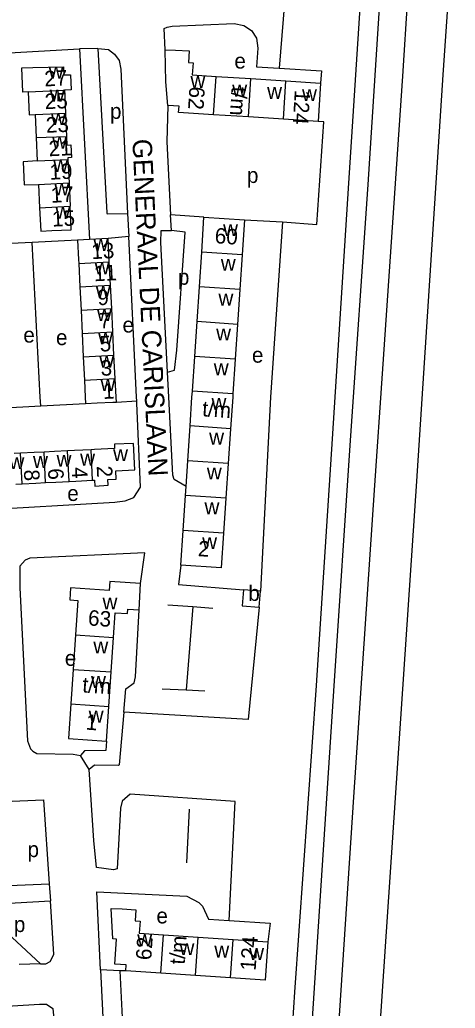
# Model space of a CAD drawing. Extents: x 159294 to 161936, y 384538 to 386517.
# Drawn here: x 161798.8 to 161911.4, y 386008.7 to 386264.2 of the extents above; entities that cross this region are included whole.
import ezdxf

# ---------------------------------------------------------------- set-up
doc = ezdxf.new("R2010")
doc.units = 0
for name, color, linetype in [('BLT_Basislijn', 7, 'Continuous'), ('BLT_Bebouwing', 7, 'Continuous'), ('BLT_Centroide', 7, 'Continuous'), ('BLT_Huisnummer', 7, 'Continuous'), ('BLT_Huisnummer_ tussenligend', 7, 'Continuous'), ('BLT_Huisnummer_reeks', 7, 'Continuous'), ('BLT_Onderverdeling_panden', 7, 'Continuous'), ('BLT_Straatnaam', 7, 'Continuous')]:
    doc.layers.add(name, color=color, linetype=linetype)

msp = doc.modelspace()

# ---------------------------------------------------------------- linework, layer by layer
at = {"layer": 'BLT_Basislijn'}
for p, q in [((161911.44, 386296.84), (161908.24, 386250)), ((161899.72, 386279.26), (161897.79, 386249.64)), ((161887.22, 386275.17), (161883.85, 386222)), ((161892.2, 386274.8), (161888.84, 386221.67)), ((161867.27, 386268.58), (161865.88, 386251.68)), ((161786.79, 386255.2), (161814.26, 386256.72)), ((161818.99, 386256.78), (161814.26, 386256.72)), ((161814.26, 386256.72), (161816.81, 386207.44)), ((161860.07, 386252.03), (161865.88, 386251.68)), ((161908.24, 386250), (161901.45, 386144.93)), ((161883.85, 386222), (161879.61, 386155.89)), ((161888.84, 386221.67), (161884.27, 386155.5)), ((161826.7, 386214.13), (161827, 386208.17)), ((161846.45, 386213.17), (161837.82, 386213.83)), ((161838.07, 386209.71), (161837.82, 386213.83)), ((161856.94, 386212.47), (161866.79, 386211.99)), ((161827, 386208.17), (161821.66, 386207.67)), ((161802.04, 386206.67), (161791.13, 386206.1)), ((161813.75, 386207.29), (161802.04, 386206.67)), ((161804.22, 386164.41), (161815.82, 386165.02)), ((161823.78, 386165.41), (161829.07, 386165.68)), ((161793.22, 386163.84), (161804.22, 386164.41)), ((161879.61, 386155.89), (161875.47, 386092.13)), ((161884.27, 386155.5), (161880, 386092)), ((161901.45, 386144.93), (161895.87, 386063.1)), ((161890.49, 386142.62), (161885.11, 386063.29)), ((161837.14, 386113.02), (161843.57, 386112.53)), ((161843.57, 386112.53), (161841.81, 386090.98)), ((161843.57, 386112.53), (161848.7, 386112.13)), ((161835.59, 386091.23), (161841.81, 386090.98)), ((161841.81, 386090.98), (161846.7, 386090.78)), ((161875.47, 386092.13), (161869.87, 386012.88)), ((161880, 386092), (161874.86, 386012.56)), ((161816.72, 386070.41), (161814.52, 386074.03)), ((161885.11, 386063.29), (161877.61, 385948.83)), ((161895.87, 386063.1), (161888.18, 385948.06)), ((161842.62, 386060.18), (161841.93, 386046.3)), ((161796.04, 386040.41), (161806.44, 386040.89)), ((161806.44, 386040.89), (161806.72, 386036.45)), ((161789.19, 386035.5), (161806.72, 386036.45)), ((161804.16, 386020.13), (161798.6, 386019.96)), ((161819.66, 386018.61), (161821.13, 385989.35)), ((161824.68, 386018.4), (161819.66, 386018.61)), ((161824.68, 386018.4), (161826.18, 385989))]:
    msp.add_line(p, q, dxfattribs=at)
for points in [[(161836.37, 386256.42), (161836.18, 386261.95), (161836.96, 386262.29), (161838.23, 386262.57), (161854.26, 386263.29), (161856.74, 386262.78), (161858.74, 386261.46), (161860.07, 386259.5), (161860.42, 386256.92), (161860.07, 386252.03)], [(161818.99, 386256.78), (161821.76, 386256.52), (161823.29, 386255.33), (161824.55, 386253.69), (161824.9, 386251.48), (161826.7, 386214.13)], [(161818.99, 386256.78), (161821.28, 386214.32), (161821.41, 386214.04), (161826.7, 386214.13)], [(161865.88, 386251.68), (161876.89, 386251.03), (161876.63, 386247.83)], [(161897.79, 386249.64), (161892.6, 386173.97), (161890.49, 386142.62)], [(161837.07, 386242.08), (161836.85, 386232.67), (161837.82, 386213.83)], [(161866.79, 386211.99), (161875.6, 386211.27), (161877.41, 386237.82), (161876.02, 386237.97)], [(161866.79, 386211.99), (161863.67, 386166.67), (161861.06, 386116.51)], [(161829.07, 386165.68), (161829.02, 386166.67), (161827, 386208.17)], [(161837, 386173.15), (161835.26, 386206.68), (161835.39, 386209.76), (161838.07, 386209.71)], [(161837, 386173.15), (161838.78, 386173.67), (161839.46, 386178.79), (161841.54, 386209.36), (161838.07, 386209.71)], [(161804.22, 386164.41), (161804.11, 386166.67), (161802.04, 386206.67)], [(161841.8, 386143.6), (161838.72, 386145.41), (161838.42, 386146.46), (161837.35, 386166.67), (161837, 386173.15)], [(161823.98, 386139.59), (161826.02, 386139.85), (161828.29, 386140.76), (161830.04, 386143.37), (161829.09, 386165.13), (161829.07, 386165.68)], [(161787.66, 386137.41), (161823.39, 386139.51), (161823.98, 386139.59)], [(161830.06, 386118.5), (161831.19, 386126.46), (161801.38, 386125.04), (161800.17, 386124.52), (161798.83, 386123), (161798.83, 386117.34), (161800.77, 386077.82), (161801.57, 386075.78), (161802.18, 386075.16), (161803.23, 386074.57), (161812.62, 386074.34), (161814.52, 386074.03)], [(161840.44, 386123.24), (161839.86, 386118.2), (161856.65, 386116.83)], [(161860.76, 386112.38), (161857.88, 386083.32), (161825.74, 386085.21)], [(161825.74, 386085.21), (161826.26, 386091.24), (161828.39, 386092.83), (161828.7, 386094.39), (161829.66, 386111.69)], [(161825.74, 386085.21), (161824.5, 386071.64), (161824.31, 386071.4), (161818.11, 386071.49), (161816.72, 386070.41)], [(161821.21, 386077.73), (161821.04, 386075.32), (161815.5, 386075.24), (161814.52, 386074.03)], [(161852.98, 386031.38), (161854.5, 386062.1), (161827.33, 386064.07), (161825.26, 386062.19), (161824.86, 386060.37), (161823.99, 386044.71), (161823.08, 386044.5), (161818.67, 386045.03), (161817.95, 386052.03), (161816.72, 386070.41)], [(161794.75, 386062.11), (161804.96, 386062.57), (161806.44, 386040.89)], [(161819.66, 386018.61), (161818.7, 386038.77), (161841.98, 386037.69), (161845.1, 386036.06), (161846.06, 386035.05), (161847.62, 386031.68), (161852.98, 386031.38)], [(161789.19, 386035.5), (161789.45, 386033.78), (161804.16, 386020.13)], [(161807.62, 386022.56), (161806.72, 386036.45)], [(161852.98, 386031.38), (161863.61, 386030.68), (161862.97, 386025.84)], [(161804.16, 386020.13), (161805.58, 386020.15), (161806.67, 386020.73), (161807.62, 386022.56)], [(161826.26, 386018.36), (161824.68, 386018.4)], [(161869.87, 386012.88), (161867.02, 385969.24), (161864.82, 385936.74)], [(161874.86, 386012.56), (161872.01, 385968.91), (161869.81, 385936.4)], [(161784.28, 386008.54), (161803.88, 386009.76), (161805.74, 386009.74), (161807.33, 386008.66), (161808.62, 385995.18), (161809.8, 385968.48)]]:
    msp.add_lwpolyline(points, dxfattribs=at)
at = {"layer": 'BLT_Bebouwing'}
for p, q in [((161843.42, 386250), (161849.56, 386249.6)), ((161849.56, 386249.6), (161858.58, 386249.01)), ((161858.58, 386249.01), (161867.61, 386248.42)), ((161867.61, 386248.42), (161876.63, 386247.83)), ((161876.63, 386247.83), (161876.02, 386237.97)), ((161810.36, 386246.07), (161810.64, 386240.07)), ((161840.01, 386241.9), (161837.07, 386242.08)), ((161802.76, 386239.7), (161803.05, 386233.78)), ((161810.64, 386240.07), (161810.9, 386234.08)), ((161857.96, 386239.11), (161848.93, 386239.67)), ((161866.99, 386238.54), (161857.96, 386239.11)), ((161876.02, 386237.97), (161866.99, 386238.54)), ((161803.05, 386233.78), (161803.34, 386227.72)), ((161811.21, 386228.09), (161811.54, 386222.06)), ((161803.64, 386221.67), (161803.94, 386215.62)), ((161811.54, 386222.06), (161811.83, 386216.01)), ((161845.85, 386204.18), (161846.45, 386213.17)), ((161846.45, 386213.17), (161856.94, 386212.47)), ((161856.94, 386212.47), (161856.34, 386203.48)), ((161816.81, 386207.44), (161813.75, 386207.29)), ((161821.66, 386207.67), (161816.81, 386207.44)), ((161845.25, 386195.19), (161845.85, 386204.18)), ((161856.34, 386203.48), (161855.74, 386194.49)), ((161814.05, 386201.25), (161814.34, 386195.21)), ((161822.26, 386195.6), (161821.96, 386201.64)), ((161814.34, 386195.21), (161814.64, 386189.18)), ((161822.57, 386189.56), (161822.26, 386195.6)), ((161844.65, 386186.2), (161845.25, 386195.19)), ((161855.74, 386194.49), (161855.13, 386185.49)), ((161814.64, 386189.18), (161814.93, 386183.14)), ((161822.87, 386183.53), (161822.57, 386189.56)), ((161844.05, 386177.2), (161844.65, 386186.2)), ((161855.13, 386185.49), (161854.53, 386176.5)), ((161814.93, 386183.14), (161815.23, 386177.1)), ((161823.17, 386177.49), (161822.87, 386183.53)), ((161823.48, 386171.45), (161823.17, 386177.49)), ((161815.23, 386177.1), (161815.53, 386171.06)), ((161843.45, 386168.21), (161844.05, 386177.2)), ((161854.53, 386176.5), (161853.93, 386167.51)), ((161822.83, 386165.37), (161823.78, 386165.41)), ((161842.24, 386150.22), (161842.85, 386159.21)), ((161853.33, 386158.51), (161852.73, 386149.52)), ((161823.29, 386154.47), (161823.34, 386153.4)), ((161798.97, 386152.15), (161797.34, 386152.07)), ((161802.54, 386152.34), (161798.97, 386152.15)), ((161805.07, 386152.47), (161802.54, 386152.34)), ((161807.74, 386152.6), (161805.07, 386152.47)), ((161811.16, 386152.78), (161807.74, 386152.6)), ((161812.94, 386152.87), (161811.16, 386152.78)), ((161817.25, 386153.09), (161812.94, 386152.87)), ((161818.14, 386153.14), (161817.25, 386153.09)), ((161823.34, 386153.4), (161818.14, 386153.14)), ((161841.8, 386143.6), (161842.24, 386150.22)), ((161852.73, 386149.52), (161852.13, 386140.52)), ((161823.74, 386145.5), (161823.64, 386147.58)), ((161797.74, 386144.17), (161799.38, 386144.26)), ((161799.38, 386144.26), (161802.94, 386144.44)), ((161802.94, 386144.44), (161805.47, 386144.57)), ((161805.47, 386144.57), (161808.14, 386144.71)), ((161808.14, 386144.71), (161811.56, 386144.88)), ((161811.56, 386144.88), (161813.34, 386144.97)), ((161813.34, 386144.97), (161817.65, 386145.19)), ((161817.65, 386145.19), (161818.13, 386145.19)), ((161841.64, 386141.23), (161841.8, 386143.6)), ((161841.04, 386132.23), (161841.64, 386141.23)), ((161852.13, 386140.52), (161851.52, 386131.53)), ((161840.44, 386123.24), (161841.04, 386132.23)), ((161829.66, 386111.69), (161830.06, 386118.5)), ((161861.06, 386116.51), (161856.65, 386116.83)), ((161860.76, 386112.38), (161861.06, 386116.51)), ((161813.84, 386114.13), (161813.23, 386105.21)), ((161823.02, 386104.55), (161823.46, 386110.94)), ((161813.23, 386105.21), (161812.63, 386096.28)), ((161822.42, 386095.62), (161823.02, 386104.55)), ((161812.63, 386096.28), (161812.03, 386087.35)), ((161821.81, 386086.69), (161822.42, 386095.62)), ((161821.21, 386077.73), (161821.81, 386086.69)), ((161829.72, 386028.1), (161835.94, 386027.67)), ((161835.94, 386027.67), (161844.95, 386027.06)), ((161844.95, 386027.06), (161853.96, 386026.45)), ((161853.96, 386026.45), (161862.97, 386025.84)), ((161826.26, 386018.36), (161826.36, 386019.92)), ((161835.27, 386017.75), (161826.26, 386018.36)), ((161844.28, 386017.14), (161835.27, 386017.75)), ((161853.29, 386016.53), (161844.28, 386017.14))]:
    msp.add_line(p, q, dxfattribs=at)
for points in [[(161836.37, 386256.42), (161839.1, 386256.41), (161842.65, 386256.18), (161842.46, 386253.18), (161843.61, 386253.11), (161843.42, 386250)], [(161837.07, 386242.08), (161836.58, 386248.2), (161836.37, 386256.42)], [(161799.3, 386251.79), (161802.15, 386251.93), (161810.14, 386252.1), (161810.17, 386250)], [(161800.93, 386245.62), (161799.61, 386245.55), (161799.3, 386251.79)], [(161810.17, 386250), (161810.81, 386249.96), (161811.9, 386250.01), (161812.09, 386246.15), (161810.36, 386246.07)], [(161800.93, 386245.62), (161801.22, 386239.63), (161802.76, 386239.7)], [(161848.93, 386239.67), (161839.9, 386240.24), (161840.01, 386241.9)], [(161810.9, 386234.08), (161811.01, 386231.84), (161812.02, 386231.89), (161812.18, 386228.58), (161811.19, 386228.53), (161811.21, 386228.09)], [(161803.34, 386227.72), (161799.68, 386227.54), (161799.97, 386221.54), (161803.64, 386221.67)], [(161803.94, 386215.62), (161804.24, 386209.56), (161807.13, 386209.71), (161812.13, 386209.95), (161811.83, 386216.01)], [(161813.75, 386207.29), (161813.99, 386202.29), (161814.05, 386201.25)], [(161821.96, 386201.64), (161821.74, 386205.95), (161821.66, 386207.67)], [(161815.53, 386171.06), (161815.74, 386166.67), (161815.82, 386165.02)], [(161823.78, 386165.41), (161823.71, 386166.67), (161823.48, 386171.45)], [(161842.85, 386159.21), (161843.34, 386166.67), (161843.45, 386168.21)], [(161853.93, 386167.51), (161853.88, 386166.67), (161853.33, 386158.51)], [(161815.82, 386165.02), (161818.79, 386165.17), (161822.83, 386165.37)], [(161823.64, 386147.58), (161828.59, 386147.84), (161828.24, 386154.7), (161823.29, 386154.47)], [(161818.13, 386145.19), (161818.21, 386143.69), (161821.7, 386143.89), (161821.62, 386145.4), (161823.74, 386145.5)], [(161851.52, 386131.53), (161850.92, 386122.54), (161840.44, 386123.24)], [(161822.08, 386119.03), (161821.92, 386116.72), (161811.96, 386117.4), (161811.75, 386114.27), (161813.84, 386114.13)], [(161830.06, 386118.5), (161822.08, 386119.03)], [(161856.65, 386116.83), (161856.36, 386112.69), (161860.76, 386112.38)], [(161823.46, 386110.94), (161826.65, 386110.73), (161826.73, 386111.89), (161829.66, 386111.69)], [(161812.03, 386087.35), (161811.43, 386078.42), (161821.21, 386077.73)], [(161822.44, 386034.44), (161825.28, 386034.39), (161828.82, 386034.15), (161828.63, 386031.27), (161829.93, 386031.18), (161829.72, 386028.1)], [(161826.36, 386019.92), (161823.37, 386020.12), (161823.8, 386026.55), (161822.86, 386026.61), (161822.44, 386034.44)], [(161862.97, 386025.84), (161862.3, 386015.92), (161853.29, 386016.53)]]:
    msp.add_lwpolyline(points, dxfattribs=at)
at = {"layer": 'BLT_Onderverdeling_panden'}
for p, q in [((161848.93, 386239.67), (161849.56, 386249.6)), ((161857.96, 386239.11), (161858.58, 386249.01)), ((161866.99, 386238.54), (161867.61, 386248.42)), ((161800.93, 386245.62), (161810.36, 386246.07)), ((161802.76, 386239.7), (161810.64, 386240.07)), ((161803.05, 386233.78), (161810.9, 386234.08)), ((161803.34, 386227.72), (161811.21, 386228.09)), ((161803.64, 386221.67), (161811.54, 386222.06)), ((161803.94, 386215.62), (161811.83, 386216.01)), ((161856.34, 386203.48), (161845.85, 386204.18)), ((161814.05, 386201.25), (161821.96, 386201.64)), ((161814.34, 386195.21), (161822.26, 386195.6)), ((161855.74, 386194.49), (161845.25, 386195.19)), ((161814.64, 386189.18), (161822.57, 386189.56)), ((161855.13, 386185.49), (161844.65, 386186.2)), ((161814.93, 386183.14), (161822.87, 386183.53)), ((161815.23, 386177.1), (161823.17, 386177.49)), ((161854.53, 386176.5), (161844.05, 386177.2)), ((161815.53, 386171.06), (161823.48, 386171.45)), ((161853.93, 386167.51), (161843.45, 386168.21)), ((161853.33, 386158.51), (161842.85, 386159.21)), ((161799.38, 386144.26), (161798.97, 386152.15)), ((161805.47, 386144.57), (161805.07, 386152.47)), ((161811.56, 386144.88), (161811.16, 386152.78)), ((161817.65, 386145.19), (161817.25, 386153.09)), ((161852.73, 386149.52), (161842.24, 386150.22)), ((161852.13, 386140.52), (161841.64, 386141.23)), ((161851.52, 386131.53), (161841.04, 386132.23)), ((161813.23, 386105.21), (161823.02, 386104.55)), ((161812.63, 386096.28), (161822.42, 386095.62)), ((161812.03, 386087.35), (161821.81, 386086.69)), ((161835.27, 386017.75), (161835.94, 386027.67)), ((161844.28, 386017.14), (161844.95, 386027.06)), ((161853.29, 386016.53), (161853.96, 386026.45))]:
    msp.add_line(p, q, dxfattribs=at)

# ---------------------------------------------------------------- texts
at = {"layer": 'BLT_Centroide'}
for s, p in [('e', (161854.31, 386251.61)), ('w', (161806.26, 386249)), ('w', (161842.95, 386246.59)), ('w', (161853.75, 386244.34)), ('w', (161862.78, 386243.78)), ('w', (161806.55, 386243.06)), ('w', (161871.81, 386243.2)), ('p', (161822.13, 386238.61)), ('w', (161806.85, 386237)), ('w', (161807.15, 386230.94)), ('w', (161807.45, 386224.91)), ('p', (161857.56, 386222.04)), ('w', (161807.73, 386218.84)), ('w', (161808.03, 386212.78)), ('w', (161851.39, 386208.31)), ('w', (161817.85, 386204.47)), ('w', (161818.16, 386198.44)), ('w', (161850.8, 386199.34)), ('p', (161839.7, 386195.72)), ('w', (161818.45, 386192.38)), ('w', (161850.19, 386190.34)), ('w', (161818.76, 386186.34)), ('e', (161825.38, 386183.37)), ('e', (161799.72, 386180.77)), ('e', (161808.17, 386180.12)), ('w', (161819.05, 386180.31)), ('w', (161849.59, 386181.34)), ('w', (161819.35, 386174.28)), ('e', (161858.86, 386175.58)), ('w', (161848.98, 386172.34)), ('w', (161819.66, 386168.25)), ('w', (161848.39, 386163.38)), ('w', (161847.78, 386154.38)), ('w', (161814.41, 386148.98)), ('w', (161822.94, 386150.12)), ('w', (161796.12, 386148.05)), ('w', (161802.22, 386148.36)), ('w', (161808.31, 386148.67)), ('w', (161847.19, 386145.38)), ('e', (161811.09, 386139.83)), ('w', (161846.58, 386136.38)), ('w', (161845.98, 386127.38)), ('b', (161857.91, 386114)), ('w', (161820.2, 386111.78)), ('w', (161817.83, 386100.41)), ('e', (161810.45, 386097.2)), ('w', (161817.23, 386091.5)), ('w', (161816.62, 386082.53)), ('p', (161800.8, 386047.76)), ('e', (161834.14, 386030.61)), ('p', (161797.27, 386028.39)), ('w', (161829.19, 386024.69)), ('w', (161840.11, 386022.41)), ('w', (161849.12, 386021.8)), ('w', (161858.12, 386021.17))]:
    msp.add_text(s, height=4, dxfattribs=at).set_placement(p)
at = {"layer": 'BLT_Huisnummer'}
for s, rotation, p in [('27', 2.8206, (161805.24, 386246.98)), ('23', 2.8206, (161805.64, 386234.99)), ('19', 2.8206, (161806.57, 386222.87)), ('15', 2.8206, (161807.22, 386210.74)), ('13', 2.8092, (161817.4, 386202.34)), ('9', 2.8092, (161818.96, 386190.41)), ('5', 2.8092, (161819.56, 386178.43)), ('1', 2.8092, (161820.4, 386166.19)), ('6', 272.9294, (161806.08, 386148.18)), ('2', 272.9286, (161818.69, 386148.83))]:
    msp.add_text(s, height=4, rotation=rotation, dxfattribs=at).set_placement(p)
at = {"layer": 'BLT_Huisnummer_ tussenligend'}
for s, rotation, p in [('25', 2.8206, (161805.34, 386241.1)), ('21', 2.8206, (161806.37, 386228.93)), ('17', 2.8206, (161806.9, 386216.91)), ('11', 2.8092, (161818.06, 386196.62)), ('7', 2.8092, (161819.43, 386184.43)), ('3', 2.8092, (161819.78, 386172.16)), ('8', 272.9294, (161799.85, 386147.87)), ('4', 272.9286, (161812.22, 386148.49))]:
    msp.add_text(s, height=4, rotation=rotation, dxfattribs=at).set_placement(p)
at = {"layer": 'BLT_Huisnummer_reeks'}
for s, rotation, p in [('62', 266.4093, (161842.7, 386247.06)), ('t/m', 266.4093, (161853.63, 386246.98)), ('124', 266.4093, (161869.96, 386246.14)), ('60', 356.1703, (161849.14, 386206.47)), ('t/m', 356.1754, (161845.91, 386161.75)), ('2', 356.1743, (161844.8, 386125.58)), ('63', 356.1428, (161816.36, 386107.67)), ('t/m', 356.1416, (161814.9, 386090.36)), ('1', 355.9469, (161815.78, 386080.73)), ('62', 86.1259, (161832.79, 386021.04)), ('t/m', 86.1259, (161841.47, 386019.9)), ('124', 86.1259, (161859.8, 386018.31))]:
    msp.add_text(s, height=4, rotation=rotation, dxfattribs=at).set_placement(p)
at = {"layer": 'BLT_Straatnaam'}
msp.add_text('GENERAAL DE CARISLAAN', height=5, rotation=272.772, dxfattribs=at).set_placement((161827.92, 386233.32))

doc.saveas('drawing.dxf')
